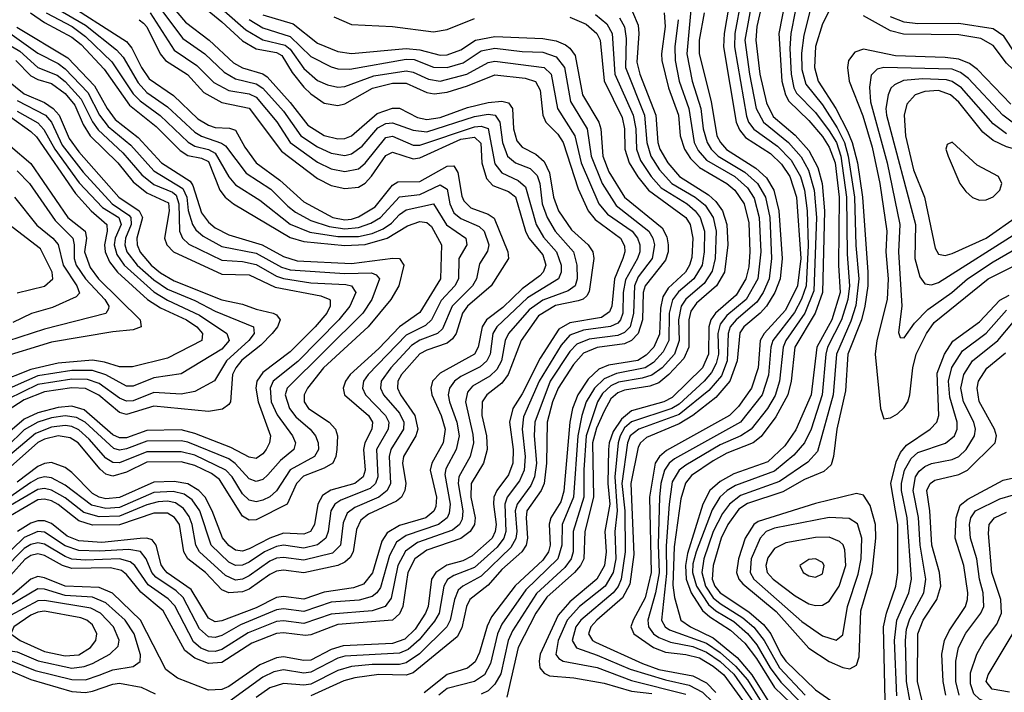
# Model space of a CAD drawing. Header units: inches. Extents: x 501365 to 657855, y 482276 to 547543.
# Tile 745 of 957: x 606617 to 609503, y 522978 to 524950. Entities that reach past the tile are written whole.
import ezdxf

# ---------------------------------------------------------------- set-up
doc = ezdxf.new("R2010")
doc.units = ezdxf.units.IN
doc.header["$MEASUREMENT"] = 0
doc.layers.add('A6502', color=7, linetype='Continuous')

msp = doc.modelspace()

# ---------------------------------------------------------------- linework, layer by layer
at = {"layer": 'A6502', "color": 5}
for points, elevation in [([(608873.8, 525070), (608842.2, 524910), (608850.9, 524770), (608861.7, 524730), (608871.4, 524711.4), (608930, 524654.6), (608970, 524608), (608990, 524576.5), (609006.9, 524530), (609018.9, 524430), (609017, 524230), (609022, 524150), (608997.6, 524070), (608953.4, 523990), (608937, 523850), (608892, 523748), (608859.6, 523700.4), (608810, 523653.9), (608710, 523618.4), (608670, 523595.9), (608640.3, 523570), (608619, 523530), (608574.8, 523385.2), (608568.8, 523350), (608570.4, 523310.4), (608585, 523270), (608618.5, 523218.5), (608639.5, 523199.5), (608700.8, 523160.8), (608742.2, 523122.2), (608777.1, 523077.1), (608830, 522992.9), (608902.5, 522922.5)], 4020), ([(607030, 525029.6), (607103, 524943), (607172.2, 524890), (607243.8, 524823.8), (607270, 524808.5), (607330, 524791.2), (607342.1, 524782.1), (607410, 524707.4), (607461.2, 524641.2), (607510, 524610.5), (607550, 524600.4), (607570, 524602), (607590, 524609.8), (607665.2, 524674.8), (607710, 524690.9), (607730.2, 524690.2), (607783.5, 524663.5), (607810, 524657.3), (607850, 524663.7), (607930, 524692.7), (607990, 524707), (608030, 524711.4), (608050, 524705.9), (608061.2, 524690), (608064.6, 524630), (608074.6, 524594.6), (608090, 524576.2), (608130, 524556.1), (608153.9, 524533.9), (608170, 524501.3), (608181.5, 524430), (608196.5, 524390), (608234.1, 524334.1), (608283.8, 524290), (608297, 524270), (608299.8, 524250), (608286.7, 524153.3), (608279.2, 524140.8), (608268.9, 524131.1), (608254, 524126), (608187.4, 524112.6), (608137.9, 524082.1), (608086.8, 524010), (608048.8, 523910), (608030, 523884.1), (607986.3, 523850), (607972.7, 523830), (607971.6, 523790), (607985.4, 523730), (607987.7, 523690), (607976.6, 523650), (607940, 523590), (607939, 523550), (607951.7, 523490), (607950, 523470), (607937.4, 523450), (607910.5, 523429.5), (607810, 523394.8), (607775.3, 523370), (607755, 523330), (607739.7, 523230), (607730, 523208.7), (607710, 523190), (607550, 523177), (607470, 523146.9), (607454.8, 523145.2), (607390, 523152.9), (607370, 523150.8), (607297.3, 523122.7), (607210, 523065.3), (607170, 523063.1), (607130, 523078.8), (607101.2, 523101.2), (607037.6, 523217.6), (606971.9, 523271.9), (606930, 523323.6), (606915.2, 523335.2), (606883.1, 523343.1), (606770, 523341.2), (606742.4, 523350), (606690, 523379.5), (606670, 523383.9), (606650, 523379.7), (606632, 523368), (606590, 523321.1)], 3580), ([(606737.3, 525010), (606930, 524885.7), (606946.2, 524866.2), (606973.7, 524810), (606996.3, 524776.3), (607067.5, 524727.5), (607139.3, 524659.3), (607170, 524640.7), (607190, 524634.2), (607231.7, 524631.7), (607250, 524625.7), (607276.7, 524576.8), (607310.3, 524530), (607379.4, 524479.4), (607450, 524415.7), (607535, 524370), (607570, 524362.9), (607590, 524365.2), (607610, 524371.9), (607658.6, 524401.4), (607710, 524465.2), (607725.2, 524474.8), (607790, 524475.6), (607870, 524520.3), (607890, 524521.8), (607901.6, 524501.6), (607912.9, 524432.9), (607919.2, 524419.2), (607939, 524399), (607990, 524380.4), (608008.1, 524368.1), (608047.5, 524270), (608049.4, 524250), (607998.8, 524170), (607929.8, 524110.2), (607914.7, 524090), (607896, 524030), (607885.7, 524014.3), (607870, 524002.2), (607810, 523981.7), (607790, 523970.2), (607736.1, 523910), (607725.6, 523890), (607724.2, 523870), (607733.2, 523850), (607774.9, 523790), (607783.8, 523750), (607778, 523730), (607742.1, 523670), (607739.2, 523650), (607748.5, 523590), (607746.4, 523570), (607736.1, 523550), (607721.1, 523538.9), (607639.5, 523500.5), (607616.8, 523483.2), (607604.4, 523455.6), (607594.8, 523390), (607586, 523374), (607570, 523359.7), (607549.6, 523350.4), (607450, 523328.2), (607390, 523336), (607370, 523333.5), (607350, 523324), (607290, 523281), (607270, 523272.9), (607230, 523270.2), (607210, 523279.1), (607161.9, 523330), (607109.7, 523370), (607097.8, 523390), (607085, 523470), (607071.2, 523491.2), (607050, 523503.8), (607010, 523503.4), (606910, 523469.7), (606830, 523468.5), (606790, 523480.7), (606730, 523529.3), (606710, 523539.5), (606690, 523544.3), (606670, 523542.2), (606590, 523495.8)], 3480), ([(607129.7, 525009.7), (607210, 524944), (607270, 524887.6), (607310, 524864.5), (607370, 524853.8), (607385, 524845), (607415.5, 524795.5), (607450, 524752.6), (607470, 524732.8), (607510, 524705.6), (607550, 524698.1), (607570, 524703.7), (607651.2, 524748.8), (607710, 524763.6), (607750, 524764.1), (607810, 524736.7), (607832.4, 524732.4), (607870, 524737.5), (607930, 524756.2), (608010, 524788.3), (608098.8, 524778.8), (608128.5, 524768.5), (608143, 524743), (608150, 524670), (608158.9, 524650), (608194.1, 524614.1), (608210.3, 524590.3), (608253.9, 524453.9), (608282.9, 524390), (608304.2, 524364.2), (608378.2, 524310), (608390, 524287.3), (608391.2, 524270), (608385.4, 524250), (608360.7, 524190), (608352.8, 524110), (608346.3, 524093.6), (608322.5, 524077.5), (608230, 524061.4), (608197.3, 524042.7), (608142.4, 523957.6), (608090, 523853.5), (608062.2, 523810), (608052.5, 523770), (608063.3, 523690), (608062.5, 523650), (608050, 523616.3), (608015.9, 523570), (608007.1, 523550), (608005.4, 523530), (608013.4, 523470), (608011.1, 523450), (608001.5, 523430), (607942.8, 523377.2), (607915.8, 523364.2), (607869.1, 523350.9), (607837.1, 523330), (607824, 523310), (607814.2, 523230), (607806.5, 523210), (607776.4, 523163.5), (607746.1, 523133.9), (607710, 523121.2), (607565.1, 523114.9), (607530, 523103.9), (607470, 523073.1), (607450, 523071.4), (607390, 523082.1), (607370, 523079.6), (607321.3, 523058.7), (607230, 522995.5), (607210, 522987), (607170, 522985), (607079.4, 523019.4), (607045.4, 523045.4), (606971, 523190), (606888.8, 523268.8), (606850, 523285.3), (606750, 523289.7), (606690, 523314.1), (606670, 523317.5), (606650, 523309.8), (606595.9, 523264.1)], 3620), ([(607152.9, 525032.9), (607279.9, 524919.9), (607330, 524890.7), (607395.5, 524875.5), (607410, 524863.4), (607450, 524807), (607490, 524772.2), (607518.8, 524758.8), (607550, 524752.2), (607570, 524754.1), (607654.7, 524785.3), (607750, 524800.2), (607770, 524796.6), (607815.5, 524775.5), (607850, 524770), (607927.9, 524790), (607990, 524824.9), (608010, 524828.4), (608154.5, 524810), (608175.2, 524790), (608193.4, 524690), (608244.7, 524610), (608262.8, 524530), (608315, 524410), (608339.9, 524379.9), (608412.1, 524330), (608428.4, 524310), (608435.1, 524290), (608434.7, 524270), (608427.7, 524250), (608392.4, 524187.6), (608386.2, 524150), (608385.2, 524090), (608378.4, 524070), (608370, 524060.8), (608349.3, 524050.7), (608270, 524040.3), (608230, 524025.2), (608203.9, 523996.1), (608139.6, 523890), (608093.8, 523786.2), (608089.9, 523750.1), (608098.6, 523670), (608095.9, 523630), (608081.8, 523598.2), (608045.9, 523550), (608039.2, 523530), (608042.5, 523450), (608036.5, 523430), (608016.5, 523403.5), (607950, 523344.1), (607890, 523321.1), (607871.2, 523308.8), (607859.8, 523290), (607846.2, 523210), (607833, 523187), (607787.9, 523132.1), (607755.9, 523104.1), (607730, 523092.9), (607570, 523083.9), (607550, 523078), (607470, 523037), (607450, 523034.5), (607390, 523044), (607361.8, 523038.2), (607330, 523022.9), (607230, 522950.2)], 3640), ([(608732.3, 525010), (608713.6, 524910), (608712.2, 524870), (608747.2, 524667.2), (608753.5, 524650), (608769.1, 524629.1), (608838.8, 524578.8), (608877.9, 524537.9), (608905.8, 524490), (608917.9, 524450), (608925.7, 524390), (608928.3, 524288.3), (608922, 524170), (608909, 524131), (608888.2, 524091.8), (608824.4, 524010), (608818.8, 523990), (608811.7, 523908.3), (608793.2, 523850), (608729.8, 523770), (608536.8, 523663.2), (608520.5, 523650), (608507.1, 523630), (608496.4, 523590), (608492, 523550), (608488.7, 523411.3), (608491.8, 523328.2), (608481.1, 523270), (608458.2, 523190), (608460.5, 523170), (608475.2, 523150), (608490, 523139), (608525.1, 523125.1), (608590, 523112.9), (608630, 523096.3), (608670, 523068.4), (608710, 523032), (608768.1, 522948.1)], 3940), ([(608767.7, 525030), (608742.9, 524890), (608755.8, 524790), (608776.2, 524690), (608796.8, 524650), (608870.2, 524590.2), (608907.6, 524547.6), (608929, 524509), (608945.7, 524450), (608952.9, 524370), (608944.7, 524155.3), (608918, 524090), (608862.9, 524010), (608854.6, 523990), (608844, 523890), (608831.4, 523848.6), (608809.4, 523810.6), (608761.3, 523750), (608730.4, 523730), (608670, 523703.8), (608570, 523644.4), (608550, 523629.7), (608530, 523595.8), (608520.8, 523530), (608512, 523408), (608513.3, 523326.7), (608498.7, 523190), (608509, 523170), (608521.5, 523161.5), (608630, 523122.7), (608670, 523095.4), (608715.5, 523055.5), (608750, 523014.9), (608790.2, 522950.2)], 3960), ([(608800.1, 525030), (608777.5, 524930), (608775, 524890), (608786.9, 524790), (608806.4, 524706.4), (608826, 524666), (608890, 524611.7), (608930, 524566.7), (608956.5, 524516.5), (608969.2, 524470), (608976.3, 524390), (608970.2, 524150), (608948.5, 524090), (608888.9, 523990), (608878.5, 523890), (608868.3, 523850), (608833.9, 523786.1), (608790, 523727.8), (608766.9, 523710), (608690, 523679), (608650, 523656.9), (608586.5, 523613.5), (608568.6, 523591.5), (608554.8, 523545.2), (608535.1, 523404.9), (608532, 523292), (608536.3, 523256.3), (608554.7, 523190), (608582.9, 523170), (608650, 523138), (608720.1, 523080.1), (608763.4, 523030), (608810, 522954.4)], 3980), ([(607017.9, 524997.9), (607095.2, 524895.2), (607159.4, 524850), (607216.6, 524796.5), (607250, 524777.1), (607310, 524762.2), (607329.7, 524749.7), (607390, 524681.6), (607441.3, 524610), (607490, 524576.9), (607530, 524558.5), (607570, 524552), (607590, 524556.7), (607621, 524579), (607667.3, 524632.7), (607690, 524645.6), (607710, 524647.8), (607770, 524626.6), (607810, 524621.1), (607950, 524666.5), (607990, 524673.5), (608010.3, 524670.3), (608024.2, 524650), (608032.4, 524590), (608046.5, 524550), (608070, 524530.6), (608113.7, 524513.7), (608133.5, 524493.5), (608141.6, 524470), (608148.4, 524410), (608162.7, 524370), (608186.6, 524330), (608240.2, 524270), (608250.3, 524230), (608250.9, 524190), (608245, 524170), (608225, 524155), (608150, 524127.8), (608110, 524099.5), (608049.8, 524030), (608040.2, 524010), (608029.1, 523950), (608015.4, 523924.6), (607995.1, 523904.9), (607944.2, 523875.8), (607930, 523858.6), (607923.6, 523830), (607945.5, 523734.5), (607947.1, 523710), (607937.5, 523670), (607904.1, 523610), (607902, 523590), (607915.6, 523510), (607914.2, 523485.9), (607906.3, 523470), (607886.1, 523453.9), (607782.9, 523417.1), (607747.5, 523392.5), (607725.8, 523350), (607705.6, 523254.4), (607688.7, 523230), (607650, 523216.8), (607530, 523207.2), (607450, 523180.3), (607390, 523188.4), (607370, 523185.8), (607287.2, 523152.8), (607210, 523104), (607190, 523098.2), (607170, 523099.3), (607148.1, 523108.1), (607126.5, 523126.5), (607071.7, 523231.7), (607052.2, 523252.2), (606993.3, 523293.3), (606954.6, 523350), (606940.8, 523360.8), (606909.6, 523369.6), (606810, 523365.6), (606770, 523369.1), (606750, 523376.3), (606690, 523412.7), (606670, 523416.5), (606650, 523411.5), (606630, 523399.6), (606570, 523338.1)], 3560), ([(606724.2, 524984.2), (606810, 524933.8), (606901.2, 524861.2), (606920.2, 524840.2), (606964.6, 524764.6), (606990, 524736.5), (607050, 524694.7), (607130, 524620.6), (607150, 524608.6), (607208.5, 524588.5), (607220, 524580), (607280.4, 524500.4), (607353.6, 524453.6), (607403.1, 524403.1), (607425.9, 524385.9), (607470, 524361.8), (607524.1, 524344.1), (607570, 524336.6), (607610, 524340.9), (607646.4, 524353.6), (607674.8, 524370), (607730, 524431.2), (607790, 524438), (607850, 524466.3), (607870, 524453), (607878.1, 524410), (607890, 524383.9), (607910, 524367), (607964, 524344), (607978.2, 524330), (607992.6, 524290), (607988.5, 524271.5), (607965.2, 524234.8), (607956.3, 524190), (607944.5, 524170), (607885, 524110), (607856.5, 524043.5), (607841.7, 524030), (607790, 524010.7), (607765.2, 523994.8), (607704.9, 523930), (607676.6, 523890), (607674.4, 523870), (607683.1, 523850), (607730, 523796.6), (607742.6, 523770), (607741.9, 523750), (607705.2, 523690), (607700.1, 523670), (607703.8, 523590), (607693.9, 523570), (607670, 523550.6), (607599.8, 523520.2), (607576.9, 523503.1), (607565, 523475), (607557.4, 523410), (607533.9, 523386.1), (607450, 523365.3), (607390, 523374), (607370, 523371.6), (607350, 523363), (607290, 523319.7), (607270, 523309.6), (607250, 523307.2), (607220.4, 523320.4), (607144.3, 523390), (607133.1, 523410), (607122.8, 523470), (607113.7, 523493.7), (607097.4, 523517.4), (607073.4, 523533.4), (607050, 523538.3), (607023, 523537), (606990, 523527.7), (606910, 523494.3), (606850, 523492.5), (606805.4, 523505.4), (606750, 523548.8), (606710, 523570.8), (606690, 523576), (606670, 523573.3), (606590, 523526.1)], 3460), ([(608584.8, 524990), (608572.5, 524850), (608588.3, 524770), (608613.7, 524690), (608620.7, 524630), (608632, 524590), (608644, 524570), (608664.4, 524550), (608742.9, 524502.9), (608779.9, 524470), (608802.7, 524430), (608815.4, 524370), (608820.8, 524250), (608814.3, 524190), (608796.6, 524150), (608778.2, 524121.8), (608717.1, 524070), (608699.9, 524050), (608693.3, 524030), (608690.8, 523950), (608674.1, 523905.9), (608636.8, 523863.2), (608550, 523792.3), (608431.7, 523750), (608406.7, 523730), (608398.7, 523710), (608382.5, 523590), (608390.5, 523510), (608391.8, 523390), (608379.9, 523310), (608371.2, 523288.8), (608356.5, 523270), (608261.7, 523190), (608247.2, 523170), (608236.2, 523130), (608248.7, 523108.7), (608310, 523087.6), (608406, 523046), (608510, 523014.7), (608579.4, 522999.4), (608618.9, 522978.9), (608649.1, 522949.1)], 3860), ([(608696, 524990), (608682.2, 524910), (608680.1, 524870), (608717.5, 524650), (608726.8, 524626.8), (608745, 524605), (608817.9, 524557.9), (608850, 524526.5), (608874.2, 524490), (608893.8, 524430), (608906.3, 524250), (608896.7, 524170), (608861.8, 524098.2), (608799.1, 524030), (608787.9, 524010), (608781.2, 523930), (608762.3, 523870), (608723.7, 523816.3), (608697.9, 523790), (608512.9, 523687.1), (608492, 523670), (608480.2, 523650), (608462.7, 523550), (608467.8, 523330), (608450, 523255.4), (608414.8, 523190), (608408.9, 523170), (608417.5, 523150), (608475, 523110), (608510, 523096.3), (608570, 523089.7), (608610, 523079.2), (608650, 523055.5), (608680.9, 523030), (608743.2, 522943.2)], 3920), ([(608937, 524990), (608915.2, 524904.8), (608908.6, 524851.4), (608910, 524804.2), (608920.9, 524760.9), (608970, 524700.3), (609012.9, 524632.9), (609034.6, 524590), (609045.9, 524550), (609063.8, 524430), (609068, 524288), (609076.3, 524190), (609067.5, 524112.5), (609053.7, 524066.3), (609010.8, 523970), (609001.4, 523850), (608955.8, 523684.2), (608927.1, 523652.9), (608844.1, 523595.9), (608730, 523555.3), (608697.3, 523530), (608677.2, 523502.8), (608650, 523450), (608622.5, 523370), (608616.6, 523330), (608626.9, 523290), (608650, 523255.7), (608670, 523238.4), (608736.8, 523196.8), (608769, 523169), (608799.3, 523130), (608843.8, 523050), (608919.7, 522970)], 4060), ([(610000, 524990.4), (609930, 524938.8), (609836.3, 524890), (609770, 524838.4), (609670, 524784.3), (609630, 524783.5), (609590, 524799.2), (609535.8, 524850), (609501.4, 524901.4), (609470, 524923.4), (609370, 524939.1), (609250, 524938.2), (609210, 524942.6), (609170, 524958.8)], 4060), ([(606695.1, 524970), (606771, 524930), (606810, 524901.2), (606886.9, 524826.9), (606950, 524732.6), (606970, 524711.7), (607028.7, 524668.7), (607110.8, 524590.8), (607130, 524579.7), (607170, 524569.9), (607190, 524558.6), (607229.6, 524489.6), (607250, 524465.8), (607321.3, 524421.2), (607410, 524350.5), (607467.4, 524327.4), (607550, 524314.6), (607610, 524314.4), (607650, 524323), (607682.7, 524337.3), (607706.9, 524353.1), (607730, 524378.8), (607750, 524392.9), (607830, 524410.1), (607868.5, 524348.5), (607924.5, 524310), (607927.5, 524290), (607904.7, 524250), (607903.7, 524190), (607892.6, 524170), (607852.9, 524127.1), (607824.2, 524070), (607806.2, 524053.8), (607750, 524024.9), (607638.4, 523910), (607624.7, 523890), (607621.7, 523870), (607630.8, 523850), (607689.6, 523790), (607699.1, 523770), (607696.9, 523750), (607663, 523690), (607667.2, 523610), (607659.9, 523590), (607644.5, 523575.5), (607558.6, 523541.4), (607540.4, 523530), (607528.7, 523510), (607521.7, 523450), (607514.2, 523430), (607489.7, 523410.3), (607450, 523400.9), (607390, 523409.6), (607370, 523406.2), (607334.9, 523390), (607290, 523359.7), (607270, 523350.8), (607250, 523350.2), (607230, 523360), (607177.9, 523410), (607144.9, 523510), (607122.8, 523542.8), (607099.2, 523559.2), (607066.9, 523566.9), (607010, 523564.3), (606910, 523520.4), (606870, 523517), (606827.1, 523527.1), (606750, 523585.4), (606710, 523607), (606690, 523610.5), (606670, 523605.4), (606650, 523593.7), (606490, 523482.8)], 3440), ([(606999.4, 524970), (607070, 524860.5), (607136.1, 524816.1), (607185.9, 524765.9), (607230, 524742.9), (607290, 524733.1), (607310, 524722.6), (607370.4, 524650.4), (607409.9, 524589.9), (607490, 524532.7), (607530, 524512.4), (607570, 524505.3), (607610, 524513.3), (607630, 524529.2), (607690, 524604.7), (607710, 524608.7), (607770, 524582.1), (607790, 524581.8), (607950, 524636.3), (607970, 524638.2), (607990, 524630.6), (608010, 524527.4), (608030, 524500.8), (608078.5, 524478.5), (608099.8, 524459.8), (608130.8, 524350), (608152.7, 524312.7), (608190.5, 524270), (608204.3, 524230), (608203.8, 524210), (608196.5, 524190), (608105.4, 524134.6), (608015.9, 524050), (608004, 524030), (607995.7, 523970), (607986.6, 523950), (607967.1, 523932.9), (607910, 523903.7), (607892, 523890), (607877, 523870), (607873.3, 523850), (607877.1, 523830), (607898.7, 523770), (607905.5, 523730), (607896.6, 523690), (607866.5, 523633.5), (607863, 523617), (607878.6, 523530), (607876.4, 523503.6), (607870, 523489.9), (607844.8, 523470), (607750, 523438.5), (607721.7, 523418.3), (607700.8, 523379.2), (607674.4, 523285.6), (607664.3, 523270), (607650, 523258.8), (607611.7, 523248.3), (607530, 523242.3), (607450, 523215), (607390, 523223.4), (607370, 523220.3), (607264, 523176), (607210, 523145.4), (607190, 523138.9), (607170, 523141.2), (607144.2, 523164.2), (607096, 523256), (607075.5, 523275.5), (607015.7, 523315.7), (607004.6, 523330), (606988.1, 523370), (606970.7, 523390.7), (606936.7, 523396.7), (606850, 523392.1), (606790, 523394.4), (606750, 523407.6), (606690, 523447.7), (606670, 523449.6), (606630, 523432.6), (606557.4, 523362.6)], 3540), ([(606649, 524970), (606690, 524941.4), (606770, 524898.9), (606797.3, 524877.3), (606865.1, 524805.1), (606939.2, 524699.2), (607017.1, 524637.1), (607087, 524567), (607110, 524551.7), (607150, 524544.3), (607170, 524533.9), (607203.5, 524450), (607219.1, 524430), (607243.7, 524410), (607410, 524312), (607450, 524299.4), (607570, 524288.5), (607630, 524291.2), (607694.1, 524310), (607753.8, 524346.2), (607790, 524358.1), (607810, 524355.9), (607824.2, 524344.2), (607853.7, 524290), (607850.3, 524190), (607790, 524092.1), (607730, 524049.7), (607670, 523986.4), (607586.2, 523910), (607571.6, 523890), (607564.9, 523870), (607569.4, 523850), (607639.3, 523790), (607651, 523770), (607649.6, 523750), (607629, 523710), (607624.5, 523690), (607629.4, 523630), (607623.4, 523610), (607599.3, 523590), (607529.5, 523570.5), (607504.4, 523555.6), (607490.7, 523530), (607481.2, 523470), (607469.5, 523450), (607450, 523442.1), (607390, 523444.6), (607350, 523430.3), (607290, 523398.8), (607270, 523392.6), (607250, 523395.5), (607230, 523408.9), (607211.4, 523431.4), (607181.5, 523510), (607160.3, 523550), (607142.1, 523570), (607110, 523589.5), (607070, 523596.2), (607010, 523594.7), (606910, 523549.8), (606870, 523545.6), (606850, 523550), (606830, 523560.8), (606770, 523623.2), (606750, 523637.6), (606710, 523651.8), (606690, 523649.4), (606670, 523640.1), (606610, 523594.1)], 3420), ([(607330, 524964.7), (607418.3, 524938.3), (607490, 524881), (607550, 524856.8), (607590, 524850.7), (607750, 524865.7), (607790, 524861.4), (607850, 524845.8), (607870, 524847.1), (607910, 524861.4), (607953.2, 524890), (608010, 524900.6), (608150, 524895.3), (608190, 524888.3), (608216.5, 524876.5), (608230, 524866.7), (608245.4, 524845.4), (608266.5, 524730), (608314.8, 524650), (608320.8, 524630), (608326.7, 524550), (608343.9, 524503.9), (608389.8, 524429.8), (608499.9, 524339.9), (608513.8, 524313.8), (608517.7, 524290), (608517.4, 524270), (608510, 524244.9), (608450, 524170), (608444.9, 524150), (608442.4, 524070), (608430, 524029.7), (608410.5, 524009.5), (608390, 523999.6), (608310, 523989.2), (608270, 523972.7), (608240.7, 523939.3), (608195.2, 523870), (608179.2, 523830), (608163.1, 523770), (608161.7, 523650), (608154.3, 523590), (608145.8, 523570), (608103.9, 523510), (608101.4, 523490), (608106, 523430), (608101.2, 523410), (608088.7, 523390), (608030, 523338), (607990, 523292.7), (607936.1, 523250), (607926.4, 523230), (607912.9, 523167.1), (607899, 523141), (607770, 523035.6), (607750, 523028.7), (607670, 523030.8), (607599, 523021), (607567.6, 523012.4), (607470, 522967.7)], 3680), ([(607538, 524958), (607590, 524936), (607710, 524930.4), (607830, 524914.8), (607870, 524921.6), (607950, 524953.7)], 3720), ([(608230, 524957), (608277.3, 524937.3), (608308.7, 524910), (608318.9, 524890), (608330.5, 524770.5), (608383, 524663), (608389.9, 524630), (608390.9, 524570), (608403.9, 524530), (608428.9, 524488.9), (608459.8, 524450), (608569.6, 524370), (608582.6, 524350), (608590.4, 524310), (608587.5, 524252.5), (608580.8, 524230), (608568.4, 524210), (608517.4, 524162.6), (608502.5, 524137.5), (608495.7, 524104.3), (608492.2, 524027.8), (608476, 523990), (608453.5, 523966.5), (608429.1, 523950.9), (608343.1, 523936.9), (608314.3, 523925.7), (608283.7, 523896.3), (608253.1, 523850), (608237.8, 523810), (608229.4, 523770), (608212.4, 523567.6), (608203, 523537), (608173.9, 523490), (608168.7, 523471.3), (608171.9, 523410), (608166.7, 523390), (608150, 523365.7), (608069.2, 523290.8), (608000.3, 523199.7), (607987.5, 523172.5), (607965.2, 523094.8), (607952.1, 523067.9), (607930, 523049.2), (607870, 523030.4), (607803, 522977)], 3720), ([(608304.9, 524964.9), (608337.7, 524937.7), (608353.5, 524910), (608361.6, 524790), (608415.6, 524670), (608422.9, 524630), (608424.6, 524570), (608437.2, 524537.2), (608467.7, 524490), (608497.3, 524457.3), (608573.8, 524410), (608597.2, 524390), (608612.1, 524370), (608624.3, 524330), (608623.4, 524270), (608617.1, 524230), (608593.4, 524190), (608547.9, 524152.1), (608530.9, 524129.1), (608521, 524090), (608519.6, 524010), (608503.4, 523976.6), (608474.4, 523945.6), (608450.4, 523929.6), (608366.7, 523913.3), (608330, 523897.7), (608301.8, 523870), (608277.4, 523830), (608264.6, 523790), (608253.1, 523730), (608240, 523550), (608206.9, 523470), (608206.1, 523410), (608194, 523370), (608100.8, 523279.2), (608030, 523177.9), (608017.5, 523150), (607997.2, 523062.8), (607979.9, 523030), (607950, 523010.4), (607870, 522989.3), (607845.7, 522970)], 3740), ([(608375.4, 524955.4), (608389.5, 524929.5), (608394.4, 524894.4), (608392.7, 524810), (608448.6, 524670), (608455, 524590), (608466.6, 524550), (608492.2, 524510), (608528.7, 524470), (608597.3, 524430), (608626, 524406), (608649.7, 524370), (608658.3, 524330), (608655.5, 524250), (608647.2, 524212.7), (608623.3, 524176.7), (608569.2, 524130.8), (608555.9, 524110), (608548.2, 524070), (608550.3, 524010), (608536.4, 523970), (608500.3, 523930), (608470, 523908), (608441.2, 523898.8), (608372.3, 523887.7), (608350, 523877.1), (608325.7, 523854.3), (608310.4, 523829.6), (608277.3, 523730), (608270.6, 523630.6), (608270.8, 523550), (608239.2, 523450), (608239.1, 523390), (608233.5, 523370), (608215.3, 523344.7), (608132, 523268), (608061.2, 523158.8), (608048.6, 523130), (608027.2, 523032.8), (608010, 523002.1), (607990, 522982.8), (607970, 522972.5)], 3760), ([(608413, 524973), (608430, 524934), (608432.3, 524910), (608425.8, 524825.8), (608435.1, 524790), (608481.3, 524670), (608487.4, 524590), (608493.2, 524570), (608516.7, 524530), (608550.6, 524490.6), (608636.5, 524436.5), (608657.4, 524417.4), (608677.1, 524390), (608690, 524350), (608692.4, 524290), (608682.5, 524210), (608659.2, 524170), (608601.3, 524118.7), (608584.7, 524095.3), (608578.6, 524070), (608578.6, 523990), (608563.6, 523956.4), (608520.2, 523910), (608490, 523885.8), (608464, 523876), (608390, 523863.9), (608370, 523856.1), (608350, 523838.2), (608330, 523802.7), (608307.5, 523752.5), (608296.5, 523710), (608299.4, 523550), (608273.4, 523450), (608270.6, 523370), (608260.8, 523350), (608243.6, 523330), (608162.4, 523257.6), (608129.7, 523210.3), (608078, 523110), (608044.6, 522964.6)], 3780), ([(608506, 524970), (608509.5, 524930), (608498.2, 524850), (608499.6, 524830), (608518.7, 524750), (608547.7, 524670), (608553, 524610), (608565.6, 524570), (608583.1, 524543.1), (608610, 524516.6), (608689.9, 524469.9), (608713.1, 524450), (608741, 524410), (608754.1, 524354.1), (608757.6, 524270), (608754.2, 524225.8), (608745.8, 524190), (608717.6, 524142.4), (608656.6, 524090), (608642.6, 524070), (608636.7, 524050), (608635.9, 523970), (608618.4, 523930), (608530, 523842.7), (608505.5, 523830), (608410, 523803), (608380.8, 523779.2), (608356.9, 523743.1), (608344.9, 523710), (608343.1, 523690), (608340.7, 523590), (608346.9, 523530), (608332.4, 523450), (608336.5, 523390), (608331.4, 523350), (608308.7, 523310), (608230, 523244.1), (608195.3, 523204.7), (608143.1, 523090), (608139.6, 523070), (608142.1, 523050), (608154.7, 523034.7), (608170, 523027), (608240.9, 523020.9), (608330, 523004.9), (608410, 522982), (608470, 522974.8)], 3820), ([(608622.9, 524970), (608608.4, 524890), (608608.9, 524850), (608643.7, 524710), (608660.8, 524610), (608670.9, 524590), (608689.2, 524569.2), (608775.1, 524515.1), (608806.1, 524486.1), (608827.9, 524450), (608842.4, 524390), (608852.1, 524250), (608846.4, 524190), (608830.1, 524149.9), (608805.6, 524110), (608788, 524090), (608739.3, 524050), (608728, 524032), (608720.4, 523950), (608698.4, 523890), (608657.9, 523842.1), (608590.5, 523790), (608550, 523765.6), (608454.8, 523725.2), (608436.7, 523710), (608430, 523697.2), (608408.4, 523590), (608417.6, 523382.4), (608405, 523295), (608384.2, 523255.8), (608308.6, 523190), (608291.4, 523170), (608284.5, 523150), (608295.9, 523130), (608304.9, 523124.9), (608442.5, 523062.6), (608490, 523045.5), (608590, 523026.3), (608630, 523005.9), (608658, 522978)], 3880), ([(608890, 524974.5), (608877.6, 524910), (608874.8, 524865.2), (608878.6, 524790), (608886.6, 524750), (608894.5, 524734.5), (608950, 524677.6), (608990, 524624.6), (609011.2, 524590), (609024.3, 524550), (609041, 524430), (609042.4, 524262.4), (609049.2, 524170), (609044.4, 524130), (609026.3, 524070), (608985.1, 523990), (608979.6, 523970), (608968.9, 523850), (608936.7, 523750), (608917.9, 523710), (608886.3, 523673.7), (608830, 523626.4), (608715.5, 523584.5), (608690.3, 523569.7), (608669.4, 523550.6), (608646.9, 523513.1), (608600.1, 523390), (608590, 523355.3), (608589.1, 523330), (608600.7, 523290), (608635.8, 523235.8), (608657.3, 523217.3), (608710, 523185.8), (608750, 523150.8), (608777.4, 523117.4), (608816.4, 523050), (608848, 523008), (608970, 522884.4)], 4040), ([(608988.1, 524971.9), (608970, 524937.7), (608950, 524871.6), (608947, 524810), (608957.8, 524770), (609009.7, 524689.7), (609043.7, 524623.7), (609057.5, 524590), (609072.5, 524530), (609087, 524430), (609103.2, 524210), (609103.4, 524170), (609094.7, 524110), (609084.1, 524070), (609044, 523970), (609037.8, 523862.2), (609012.3, 523750), (609002.7, 523670), (608995.2, 523644.8), (608974.3, 523625.7), (608917.4, 523602.6), (608854.3, 523565.7), (608750, 523532.1), (608724.9, 523515.1), (608692.7, 523470), (608673.5, 523430), (608649.6, 523350), (608646.9, 523310), (608654.8, 523290), (608670.7, 523270), (608754.7, 523214.7), (608797.6, 523177.6), (608819, 523150), (608848.5, 523090), (608863.2, 523070), (608950, 522986), (609090, 522888.3)], 4080), ([(610000, 524946.2), (609950, 524908.7), (609860.8, 524859.2), (609790, 524805), (609690, 524752.4), (609650, 524742.5), (609608.1, 524748.1), (609570, 524765.1), (609510, 524822.2), (609470, 524874.8), (609434.7, 524894.7), (609370, 524905.9), (609207.3, 524907.3), (609170, 524917.8), (609090, 524961.5)], 4080), ([(606560.9, 524930), (606670, 524851.8), (606730, 524821.5), (606750, 524806.1), (606816.5, 524736.5), (606851.4, 524670), (606876.6, 524636.6), (606942.4, 524582.4), (607010, 524506.5), (607095.4, 524455.4), (607106.5, 524430), (607111, 524391), (607123.3, 524350), (607133.8, 524333.8), (607155, 524315), (607210, 524285.2), (607310, 524265.8), (607384.9, 524224.9), (607410, 524216.6), (607570, 524206.2), (607648.2, 524208.2), (607662.3, 524202.3), (607672.1, 524190), (607649, 524130), (607622.7, 524090), (607401.3, 523870), (607395.4, 523850), (607407.9, 523810), (607426.3, 523786.3), (607468.3, 523750), (607484.6, 523730), (607492.2, 523710), (607492.5, 523690), (607481.3, 523670), (607409.9, 523630.1), (607370, 523568.5), (607350, 523551.2), (607330, 523541.3), (607310, 523536.7), (607290, 523541.6), (607270, 523560.3), (607239.4, 523610), (607221, 523630), (607130, 523673.8), (607090, 523683.5), (606990, 523683.7), (606910, 523651.1), (606890, 523651.9), (606870, 523664.9), (606820.5, 523720.5), (606790, 523747.6), (606770, 523757.1), (606750, 523760.3), (606710, 523755.4), (606662.9, 523737.1), (606570, 523658.1)], 3360), ([(606608.2, 524928.2), (606757.8, 524837.8), (606836.1, 524756.1), (606873, 524690), (606897.1, 524657.1), (606964.7, 524604.7), (607032.3, 524530), (607116.6, 524476.6), (607124.5, 524464.4), (607150, 524383.7), (607170, 524356.1), (607190, 524340.3), (607230, 524319.4), (607327.4, 524290), (607390, 524255.7), (607430, 524242.8), (607590, 524235.1), (607711, 524251), (607730.2, 524250), (607743.2, 524230), (607728.8, 524170), (607705.4, 524130), (607638.8, 524050), (607508, 523930), (607460.8, 523870), (607450.6, 523850), (607451.3, 523830), (607463.8, 523810), (607523.7, 523770), (607543.1, 523750), (607548.3, 523730), (607546.3, 523690), (607543.9, 523670), (607534.7, 523650), (607510, 523635.4), (607448.5, 523611.5), (607428.2, 523590), (607400.6, 523530), (607310, 523483.7), (607290, 523483.1), (607270, 523494.8), (607202.5, 523602.5), (607179.4, 523619.4), (607130, 523643.6), (607090, 523653.8), (606990, 523653), (606930, 523623.4), (606890, 523612.3), (606870, 523617.8), (606852.9, 523632.9), (606788.8, 523710), (606764.7, 523724.7), (606730, 523729.8), (606690, 523720.2), (606670, 523710.3), (606590, 523639.2)], 3380), ([(606966.8, 524950), (606979.8, 524939.8), (606990, 524928.7), (607028.6, 524850), (607044.3, 524830), (607109.1, 524789.1), (607156.8, 524736.8), (607210, 524707.2), (607290, 524690.5), (607384.3, 524564.3), (607490, 524484.2), (607530, 524463.6), (607570, 524454.8), (607610, 524458.9), (607630, 524471.2), (607648.2, 524491.8), (607690, 524552), (607710, 524562), (607770, 524542.5), (607790, 524545.2), (607910, 524599.6), (607950, 524606.1), (607968.3, 524588.3), (607971.3, 524530), (607984.9, 524484.9), (608004.3, 524464.3), (608050, 524446.5), (608070.6, 524430.6), (608099.3, 524330), (608109.6, 524309.7), (608150, 524260.5), (608158.9, 524230), (608151.9, 524210), (608141.2, 524198.8), (608090, 524160.6), (608033.2, 524106.8), (607985.6, 524070), (607972.6, 524050), (607960.9, 523990), (607950.3, 523969.7), (607850, 523913.7), (607827.5, 523890), (607821.8, 523870), (607824.8, 523850), (607852.8, 523790), (607864.4, 523750), (607858.6, 523710), (607825, 523650), (607820.4, 523630), (607838.3, 523550), (607836.8, 523523.2), (607830.9, 523509.1), (607807.5, 523490), (607730, 523467.2), (607693.9, 523446.1), (607678.3, 523421.8), (607651, 523329), (607624.4, 523295.6), (607595.7, 523284.3), (607510, 523271.9), (607450, 523251.5), (607390, 523259.6), (607370, 523256.1), (607310, 523225.7), (607210, 523187.6), (607190, 523185.1), (607170, 523195.6), (607119.7, 523279.7), (607049.1, 523329.1), (607039.9, 523339.9), (607032.1, 523352.1), (607017.2, 523410), (607004.9, 523424.9), (606990.1, 523430.1), (606970, 523429.6), (606857.4, 523417.4), (606790, 523422.2), (606756.5, 523436.5), (606710, 523473.4), (606690, 523481.4), (606670, 523480.9), (606650, 523474.3), (606610.7, 523450)], 3520), ([(607290, 524950.2), (607330, 524926.4), (607410, 524901.2), (607470, 524842.1), (607530, 524811.7), (607550, 524805.7), (607585.1, 524805.1), (607750, 524834.6), (607773.1, 524833.1), (607830, 524811), (607870, 524809.9), (607916.6, 524823.4), (607970, 524858.6), (608010, 524866.5), (608090, 524856.3), (608150, 524855), (608190, 524841.4), (608213.9, 524810), (608231.1, 524710), (608280.4, 524630), (608292.6, 524550), (608324.3, 524470), (608365.1, 524405.1), (608461.1, 524330), (608473.1, 524310), (608477.8, 524290), (608470.7, 524250), (608430, 524196.1), (608418.7, 524170), (608416.2, 524090), (608406.2, 524050), (608390, 524032.8), (608370, 524024.2), (608286.1, 524013.9), (608250, 523998.6), (608230, 523977.2), (608171.9, 523890), (608127.3, 523770), (608125.2, 523730), (608132.1, 523650), (608126.4, 523610), (608115, 523585), (608074.8, 523530), (608069.5, 523510.5), (608074.1, 523450), (608071.2, 523428.8), (608056.8, 523403.2), (607970, 523318.7), (607916, 523290), (607902.6, 523277.4), (607891.3, 523250), (607879.2, 523190), (607868.7, 523170), (607788.9, 523091.1), (607750, 523064.6), (607730, 523060), (607650, 523059.7), (607590, 523053.6), (607550, 523041.9), (607470, 523002.4), (607450, 522999.7), (607390, 523004.4), (607350, 522991.3), (607310, 522963)], 3660), ([(608547.6, 524950), (608537, 524870), (608537.9, 524830), (608550, 524769.5), (608578, 524690), (608594.2, 524590), (608606.1, 524566.1), (608630, 524538.6), (608713.5, 524490), (608750, 524457), (608770, 524427), (608784.2, 524370), (608789.9, 524270), (608780.5, 524190), (608746.8, 524130), (608690, 524083.2), (608670, 524057.3), (608663.7, 524030), (608665.1, 523970), (608658.1, 523941.9), (608644.5, 523915.5), (608622.9, 523890), (608550, 523823.1), (608528.6, 523810), (608410, 523770.9), (608390, 523753.2), (608376.7, 523730), (608370.8, 523710), (608361.4, 523610), (608368.5, 523510), (608361.6, 523450), (608364.3, 523370), (608356.5, 523330), (608333.2, 523290), (608258.4, 523230), (608222.1, 523190), (608195.8, 523130), (608189, 523089), (608197.3, 523077.3), (608209.8, 523069.8), (608310, 523051.2), (608410, 523012.6), (608570, 522972.6)], 3840), ([(606420.8, 524900.8), (606630, 524732.6), (606690, 524706.8), (606715.5, 524690), (606732.3, 524670), (606761.7, 524601.7), (606790, 524562.7), (606907.8, 524430), (606967.6, 524390), (606977.5, 524370), (606960.2, 524310), (606961.3, 524290), (606970, 524268.6), (607002.2, 524230), (607030, 524207.6), (607070, 524184.2), (607210, 524128.7), (607270, 524116.5), (607310, 524101), (607360.2, 524090), (607370, 524084.7), (607380.7, 524070), (607373.2, 524050), (607357.5, 524030), (607323.8, 523996.2), (607268.4, 523951.6), (607250.3, 523930), (607241.2, 523910), (607234.5, 523830), (607230, 523821.8), (607211.3, 523808.7), (607170, 523801.6), (607010, 523816.9), (606930, 523793), (606910, 523798.3), (606849.1, 523849.1), (606810, 523868.5), (606770, 523871.2), (606690, 523859), (606630, 523835.7), (606510, 523758.7)], 3280), ([(606562.4, 524890), (606617.5, 524857.5), (606670, 524810), (606727, 524787), (606750, 524768.5), (606797.5, 524717.5), (606830.3, 524650.3), (606846.7, 524626.7), (606919.7, 524559.7), (606974.9, 524494.9), (607010, 524466.9), (607064.5, 524444.5), (607075.6, 524435.6), (607084, 524410), (607085, 524330), (607094, 524310), (607112.5, 524292.5), (607210, 524245.2), (607270, 524241.6), (607310, 524232.7), (607370, 524198), (607390, 524191.1), (607470, 524178.8), (607573.4, 524173.4), (607590.1, 524170), (607602.2, 524150), (607584.6, 524110), (607552.7, 524070), (607432.2, 523947.8), (607360, 523890), (607350.8, 523870), (607354.2, 523830), (607372.2, 523792.2), (607416.7, 523730), (607425.3, 523710), (607420.3, 523690), (607381.9, 523658.1), (607344.6, 523615.4), (607330, 523601.9), (607310, 523596.4), (607290, 523604.5), (607249, 523649), (607230, 523662.3), (607110, 523711.4), (607090, 523715.2), (606990, 523714.2), (606930, 523692.1), (606910, 523688.3), (606893, 523693), (606808.6, 523770), (606783.9, 523783.9), (606750, 523789.1), (606710, 523782.6), (606670, 523769.8), (606630, 523747.6), (606580.7, 523699.3)], 3340), ([(609521.9, 524701.9), (609424.3, 524804.3), (609401.2, 524821.2), (609370, 524834), (609330, 524839.6), (609184.4, 524844.4), (609090, 524864), (609065.1, 524854.9), (609046.7, 524830), (609043.4, 524810), (609048.7, 524770), (609088.1, 524668.1), (609115.9, 524575.9), (609138.5, 524470), (609159.2, 524330), (609156, 524270), (609162.7, 524190), (609159.4, 524130), (609129.8, 524009.8), (609124.3, 523970), (609140.1, 523810), (609150, 523779.6), (609170, 523782.5), (609190, 523794.5), (609210, 523812.9), (609220.3, 523830), (609226.5, 523850), (609234.9, 523930), (609245.1, 523970), (609275.5, 524030), (609297.9, 524062.1), (609455.4, 524190), (609571.6, 524248.4)], 4120), ([(606605.3, 524830), (606650, 524785.9), (606670, 524774.9), (606710, 524762.9), (606750, 524734.1), (606779.1, 524699.1), (606803.2, 524643.2), (606823.7, 524610), (606904.6, 524530), (606950, 524474.5), (606990, 524442.5), (607052.9, 524412.9), (607055.4, 524390), (607041.6, 524310), (607048.5, 524290), (607067.6, 524270), (607210, 524204.2), (607290, 524202.4), (607365.6, 524165.6), (607500.2, 524140.2), (607526.4, 524130), (607527, 524127), (607526.7, 524110), (607517.1, 524090), (607483.2, 524050), (607410, 523976.2), (607330, 523915.6), (607312.3, 523890), (607309.3, 523870), (607316.3, 523830), (607352.2, 523730), (607349.7, 523710), (607339.5, 523690), (607330, 523677.6), (607310, 523664.2), (607290, 523667.4), (607235.7, 523695.7), (607130, 523737.2), (607090, 523748), (606990, 523745.5), (606930, 523724.7), (606910, 523724.3), (606890, 523733.4), (606806.5, 523806.5), (606770, 523816.9), (606730, 523813.4), (606670, 523798.1), (606630, 523778.9), (606560.8, 523719.1)], 3320), ([(609530, 524647), (609498.5, 524670), (609398.1, 524778.1), (609374.8, 524794.8), (609350, 524804.6), (609149.8, 524810.2), (609130, 524804.5), (609112.4, 524787.6), (609107.8, 524752.2), (609110.6, 524709.4), (609159.7, 524530), (609197.3, 524350), (609193.4, 524270), (609202.6, 524110), (609193, 524033), (609198, 524018), (609210, 524017.3), (609239.6, 524060.4), (609279.3, 524100.7), (609349.3, 524150), (609395.7, 524190), (609470, 524240.3), (609570, 524298)], 4140), ([(609510, 524615.8), (609470, 524644.8), (609377.3, 524750), (609350, 524768.6), (609333.6, 524773.6), (609263.2, 524776.8), (609208, 524772), (609181, 524759), (609171, 524749), (609162.5, 524730), (609156, 524690), (609158.3, 524670), (609243.2, 524350), (609241.3, 524250), (609255.9, 524195.9), (609270, 524176.1), (609290, 524173.1), (609310, 524179.7), (609548, 524330)], 4160), ([(606610, 524713.4), (606692.7, 524670), (606709.8, 524649.8), (606742, 524582), (606803.4, 524503.4), (606888.2, 524410), (606937.1, 524377.1), (606942.8, 524370), (606943.9, 524350), (606927.4, 524310), (606925.3, 524290), (606931.2, 524270), (606961.8, 524230), (607010, 524187.2), (607050, 524160.4), (607130, 524127.2), (607190, 524095.5), (607302.2, 524050), (607304.7, 524030), (607288.9, 524010), (607223.2, 523950), (607188.2, 523891.8), (607130, 523859.9), (607090, 523852.6), (607010, 523856.9), (606950, 523832.4), (606930, 523831.6), (606910, 523840.2), (606850, 523883.8), (606815.4, 523895.4), (606770, 523896.5), (606670, 523880.3), (606582.6, 523837.4)], 3260), ([(606590, 524665.4), (606650, 524622.7), (606666.2, 524606.2), (606780.5, 524440.5), (606826.8, 524390), (606872.4, 524350), (606873.6, 524330), (606865.2, 524290), (606867.6, 524270), (606880.6, 524240.6), (606904.2, 524210), (606991.6, 524130), (607030, 524105.3), (607106.1, 524070), (607135.8, 524050), (607153.2, 524030), (607151.1, 524010), (607050, 523958), (606947.9, 523932.1), (606910, 523932.2), (606866, 523946), (606830, 523951.6), (606730, 523943.1), (606650, 523924.2), (606550, 523885.5)], 3220), ([(606610, 524681.4), (606670, 524647.9), (606688, 524628), (606719.7, 524570), (606791.8, 524471.8), (606859.3, 524399.3), (606907.6, 524370), (606914.8, 524350), (606897, 524310), (606894.2, 524290), (606901.8, 524261.8), (606923.6, 524230), (607010, 524152), (607050, 524127.4), (607143.8, 524083.8), (607224.6, 524030), (607230.6, 524010), (607210, 523984.3), (607090, 523911.7), (607010, 523900.1), (606950, 523875.8), (606930, 523875.9), (606869.1, 523909.1), (606830, 523921.5), (606770, 523921.6), (606670, 523905.7), (606561.8, 523858.2)], 3240), ([(606590, 524579.4), (606650, 524528.9), (606758.6, 524370), (606808.9, 524330), (606813.2, 524310), (606807.3, 524270), (606823.2, 524223.2), (606847.8, 524190), (606970.1, 524070), (606973.3, 524050), (606950, 524041.2), (606890, 524035.2), (606710, 524004.5), (606550, 523956.2)], 3180), ([(606610, 524507.2), (606645.8, 524470), (606720.9, 524360.9), (606772.9, 524310), (606777.1, 524290), (606776.4, 524250), (606782.6, 524230), (606810, 524190), (606866.8, 524130), (606877.9, 524110), (606877.1, 524102.9), (606870, 524089), (606690, 524042.7), (606544.2, 523995.8)], 3160), ([(606602.2, 524430), (606667.6, 524347.6), (606714.3, 524310), (606730, 524290.9), (606744.6, 524230), (606784.1, 524170), (606792.1, 524147.9), (606782.4, 524137.6), (606713.4, 524106.6), (606651.3, 524088.7), (606597.4, 524062.6)], 3140), ([(606610, 524149.1), (606690, 524168.6), (606714.6, 524190), (606712.5, 524210), (606678.5, 524278.5), (606585.5, 524350)], 3120), ([(609154.2, 522954.2), (609149.3, 523170), (609157.9, 523210), (609185.3, 523290), (609191.5, 523330), (609191.1, 523470), (609170.6, 523590), (609185.8, 523654.2), (609199.1, 523680.9), (609216.8, 523703.2), (609285.5, 523750), (609304.9, 523770), (609311.2, 523790), (609306.2, 523913.8), (609327.6, 523970), (609352.2, 524007.8), (609430, 524064.8), (609490, 524128.3), (609517.3, 524142.7)], 4080), ([(609187.9, 522967.9), (609181.2, 523130), (609188.2, 523190), (609223.3, 523270), (609230.8, 523310), (609218.8, 523490), (609202.2, 523570), (609201.7, 523590), (609210.7, 523630), (609230, 523663.9), (609250, 523681.4), (609330.9, 523709.1), (609357.1, 523730), (609365.2, 523750), (609364.8, 523770), (609343.1, 523843.1), (609339.5, 523890), (609349.7, 523930.3), (609380.5, 523979.5), (609450, 524031.6), (609510, 524098.2)], 4060), ([(609226.8, 522950), (609216.5, 523010), (609213.6, 523130), (609216.6, 523163.4), (609226.4, 523193.6), (609266.9, 523270), (609272.8, 523310), (609256.6, 523410), (609251.2, 523491.2), (609235.8, 523570), (609242.6, 523610), (609253.2, 523626.8), (609270, 523640.5), (609290, 523648.8), (609350, 523661), (609370, 523670.1), (609391.7, 523690), (609415.4, 523730), (609418.5, 523750), (609413.7, 523770), (609384, 523830), (609376, 523870), (609384.3, 523910), (609409.8, 523950.2), (609484.2, 524010), (609530, 524064.7)], 4040), ([(609262.9, 522950), (609248.8, 523010), (609249.4, 523150), (609265, 523190), (609305, 523250), (609316.8, 523290), (609312.8, 523330), (609290.5, 523410), (609285.1, 523510), (609276.4, 523570), (609285.4, 523590), (609299.9, 523600.1), (609370, 523617.3), (609395.1, 523630), (609476, 523710), (609480.1, 523730), (609474.2, 523750), (609429.6, 523830.4), (609423.2, 523870), (609427, 523890), (609451.6, 523928.4), (609506.2, 523973.8)], 4020), ([(609332.1, 522970), (609323.9, 523010), (609320.4, 523090), (609327.9, 523130), (609341.6, 523158.4), (609389, 523230), (609395.5, 523250), (609396.5, 523270), (609384.1, 523350), (609358.8, 523430), (609361.9, 523490), (609373.4, 523526.6), (609395.8, 523544.3), (609500.1, 523599.9), (609530, 523607.1)], 3980), ([(609370.4, 522970), (609361.2, 523010), (609360.7, 523070), (609369, 523110), (609390, 523151.5), (609434.3, 523210), (609443.1, 523230), (609440.9, 523270), (609430.3, 523310.3), (609422.7, 523370), (609403.7, 523430), (609401.1, 523470), (609405.3, 523490), (609418.5, 523510), (609490, 523545.8), (609530, 523557.3)], 3960), ([(609512.9, 522930), (609490, 522941.2), (609450, 522949.1), (609430, 522958.3), (609414, 522974), (609403.7, 523003.7), (609404.3, 523035.7), (609422.5, 523090), (609445, 523130), (609481.6, 523178.4), (609494.5, 523210), (609493.1, 523250), (609466.7, 523330), (609456.5, 523443.5), (609459, 523470), (609474, 523490), (609510, 523506)], 3940), ([(609518.8, 522978.8), (609467.5, 522987.5), (609449.7, 523010), (609455.4, 523030), (609528.7, 523151.3)], 3920), ([(606590, 523041.5), (606650, 523016), (606770, 522981.2), (606810, 522978.1), (606830, 522981.4), (606890, 523002.4), (606910, 523005.1), (606973.5, 522993.5), (607014.3, 522974.3)], 3620)]:
    msp.add_lwpolyline(points, dxfattribs=dict(at, elevation=elevation))
for points, elevation in [([(609310, 524742.2), (609270, 524739.7), (609242, 524730), (609217.6, 524702.4), (609209.5, 524670), (609213.8, 524610), (609237.1, 524510), (609269.6, 524430), (609300.1, 524280.1), (609310, 524262.7), (609330, 524258.9), (609350, 524264.5), (609450, 524309.4), (609544.4, 524375.6), (609589.1, 524430), (609613.9, 524470), (609630.3, 524510), (609629.2, 524529.2), (609607.2, 524550), (609510, 524577.5), (609470, 524595.6), (609440.4, 524620.4), (609370, 524708), (609345.2, 524730)], 4180), ([(609350, 524591.2), (609335.6, 524584.4), (609332.2, 524570), (609338.3, 524550), (609372.5, 524470), (609390, 524446.1), (609410, 524428.5), (609430, 524420.8), (609450, 524422.3), (609470, 524430.6), (609490.3, 524450), (609496.3, 524470), (609486.5, 524490), (609423.7, 524523.7)], 4220), ([(609070, 523561.6), (608950, 523531.7), (608781.4, 523478.6), (608769.2, 523470), (608743.7, 523430), (608723.8, 523370), (608717.7, 523330), (608724.8, 523310), (608736.8, 523296.8), (608834.8, 523214.8), (608930, 523107.4), (608990, 523068.9), (609030, 523051.1), (609050, 523047.4), (609070, 523058.1), (609077.8, 523082.2), (609082.8, 523217.2), (609115.4, 523330), (609126.8, 523430), (609125.9, 523470), (609110, 523525.6), (609090, 523556.2)], 4120), ([(608990, 523490.5), (608830, 523459.5), (608805.5, 523450), (608787.1, 523430), (608761.4, 523370), (608758.5, 523330), (608769.4, 523310), (608910, 523186.2), (608970, 523144.2), (609010, 523131.7), (609030, 523146.8), (609043.4, 523230), (609075.2, 523324.8), (609083.5, 523370), (609085.6, 523430), (609072.4, 523472.4), (609048.1, 523488.1)], 4140), ([(608990, 523433), (608950, 523432.3), (608863, 523417), (608830, 523399.7), (608810, 523372.5), (608803.8, 523350), (608808, 523330), (608825.3, 523310), (608890, 523260.8), (608930, 523237.9), (608950, 523232.7), (608970, 523234.3), (608990, 523246), (609019.5, 523290), (609038.9, 523350), (609035.8, 523395.8), (609030.4, 523410.4), (609020.4, 523420.4)], 4160), ([(608950, 523369.8), (608930, 523367.4), (608903.8, 523350), (608913.6, 523330), (608930, 523319.8), (608950, 523315.9), (608970, 523325.7), (608975.3, 523350), (608970, 523358.9)], 4180), ([(606670, 523281.6), (606570, 523222.6), (606430, 523163.6), (606375.5, 523150), (606365.3, 523130), (606382.3, 523110), (606425.5, 523090), (606470, 523077.6), (606512.2, 523072.2), (606590, 523071.4), (606662.6, 523042.6), (606770, 523015.6), (606810, 523015.4), (606850, 523028.8), (606890, 523044.5), (606950, 523053.8), (606970, 523068.6), (606971.4, 523088.6), (606952.8, 523150), (606926, 523190), (606870, 523241), (606830, 523257.1), (606750, 523262.5), (606690, 523280.8)], 3640), ([(606690, 523248), (606670, 523246.7), (606590, 523203.2), (606515.5, 523170), (606487.4, 523150), (606476.8, 523130), (606510.8, 523110.8), (606610, 523097.5), (606670.8, 523070.8), (606770, 523049.2), (606806.3, 523053.7), (606830, 523063.1), (606881.2, 523090), (606906, 523114), (606909.1, 523130.9), (606892.1, 523170), (606854.1, 523210), (606825.1, 523225.1)], 3660), ([(606690, 523215.8), (606670, 523213.3), (606650, 523204.6), (606600.1, 523170), (606591.1, 523150), (606618.3, 523130), (606690, 523097.7), (606750, 523085.5), (606790, 523088.6), (606824.8, 523110), (606839.9, 523130), (606842.9, 523150), (606830, 523175.8), (606813.8, 523190), (606796.5, 523196.5)], 3680)]:
    msp.add_lwpolyline(points, close=True, dxfattribs=dict(at, elevation=elevation))

doc.saveas('drawing.dxf')
